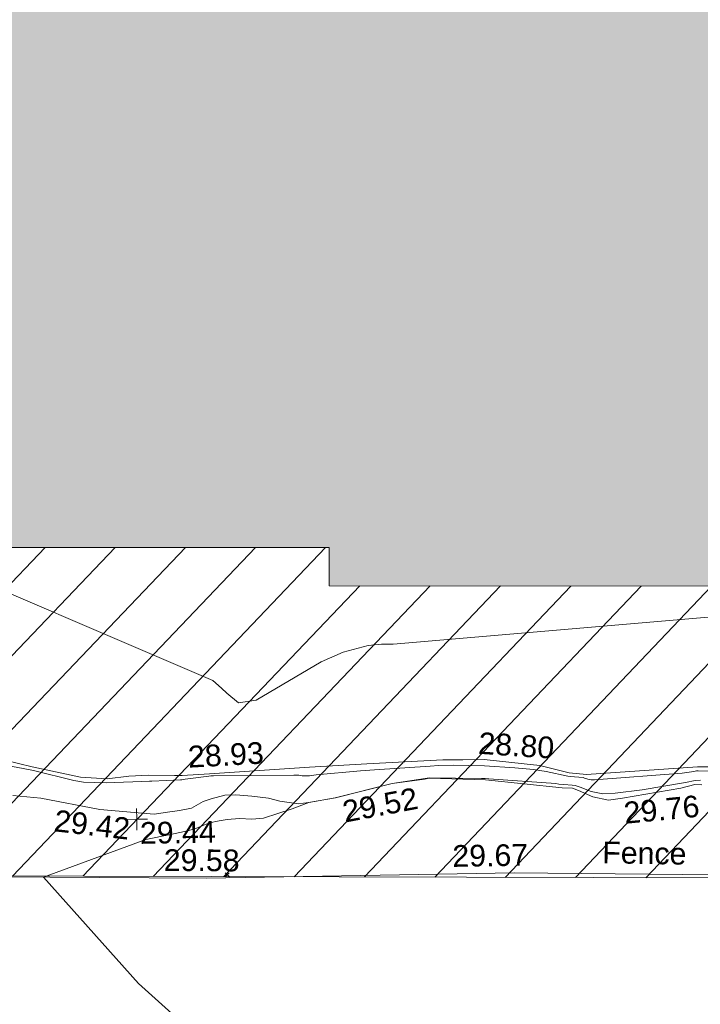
# Model space of a CAD drawing. Header units: millimetres. Extents: x -290717 to 520720, y -103372 to 287762.
# Tile 257 of 375: x 33836 to 45609, y 122024 to 139046. Entities that reach past the tile are written whole.
import ezdxf

# ---------------------------------------------------------------- set-up
doc = ezdxf.new("R2010")
doc.units = ezdxf.units.MM
doc.linetypes.add('IMPORT-HIDDEN2 _3_', pattern=[4762.5, 3175, -1587.5])
doc.linetypes.add('IMPORT-UG_ELEC_STREET LIGHTING_QLB2 _2_', pattern=[2700, 1500, -300.0000000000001, 0, -250, 150, -300.0000000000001, 0, -200])
for name, color, linetype, lineweight, true_color in [('00_UAV_FENCE', 7, 'Continuous', 9, 0x264c2f), ('00_UAV_LEVEL_SPOT', 7, 'Continuous', 9, 0x666666), ('00_UAV_SLOPE_BOTTOM', 30, 'Continuous', 9, 0xff7f00), ('00_UAV_SLOPE_TOP', 40, 'Continuous', 9, 0xffbf00), ('01_DTM_CONTOUR_MNR', 7, 'Continuous', 9, 0xa5a552), ('12333-PUM-2D-U-0001-C01 - Rev2_REVIT IMPORT_dwg', 7, 'Continuous', 9, 0x767676), ('A_RHA_Line', 7, 'Continuous', 9, 0x00a600), ('PUM-CHAMBER EXTENTS', 6, 'IMPORT-HIDDEN2 _3_', 9, 0xff00ff), ('PUM-UNABLE TO SURVEY', 190, 'Continuous', 9, 0x7f00ff)]:
    doc.layers.add(name, color=color, linetype=linetype, lineweight=lineweight, true_color=true_color)
doc.layers.add('A_RHA_Detail', color=7, linetype='Continuous', lineweight=9)
doc.layers.add('GEN-TEXT', color=7, linetype='Continuous', lineweight=9)
doc.styles.add('Swis721 Lt BT_2', font='swissl.ttf', dxfattribs={"height": 375})

# ---------------------------------------------------------------- blocks, each defined once
blk = doc.blocks.new('12333-PUM-2D-U-0001-C01 - Rev2_REVIT IMPORT_dwg_UAV-2077255-Site Location Plan Existing')
at = {"layer": '00_UAV_LEVEL_SPOT', "color": 254, "true_color": 0xcccccc, "flags": 128}
for points in [[(500.0000000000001, 0), (0, 0), (0, 500.0000000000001)], [(0, -500.0000000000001), (0, 0), (-500.0000000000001, 0)]]:
    blk.add_lwpolyline(points, dxfattribs=at)
blk = doc.blocks.new('12333-PUM-2D-U-0001-C01 - Rev2_REVIT IMPORT_dwg_MGS62954_T2_Galway_ITM_3d_Rev1-2077680-Site Location Plan Existing')
at = {"layer": '00_UAV_FENCE', "color": 254, "true_color": 0xcccccc, "flags": 128}
blk.add_lwpolyline([(533915226.1446231, 725679431.2554977), (533920221.9986087, 725679392.4953657), (533920892.0885, 725679387.2965002), (533924817.0885, 725679335.2965001), (533925217.0994391, 725679326.632963), (533930212.7308877, 725679218.4363209), (533932343.0885, 725679172.2965002), (533935206.6221311, 725679102.9128728), (533936759.0885, 725679065.2965001), (533940199.325044, 725678985.3090591), (533941189.0885001, 725678962.2965001), (533945197.682681, 725678961.5435711), (533946513.0885, 725678961.2965001), (533950007.0885, 725678867.2965002), (533950179.9217247, 725678796.7998312), (533952086.0885001, 725678019.2965002), (533955007.8099065, 725677707.5386722), (533955637.4254999, 725677640.3565), (533959398.4255, 725677518.3564999), (533960001.7125965, 725677502.8472565), (533964766.4255, 725677380.3565), (533964999.6327899, 725677378.2864738)], dxfattribs=at)
at = {"layer": '00_UAV_SLOPE_BOTTOM', "color": 254, "true_color": 0xcccccc, "flags": 128}
blk.add_lwpolyline([(533937734.8540001, 725681064.2585001), (533938205.8540002, 725680937.2585001), (533939041.8540002, 725680747.2585001), (533939498.8540002, 725680711.2585001), (533939876.8540001, 725680747.2585001), (533940217.8540002, 725680761.2584999), (533940668.305406, 725680746.5530418), (533940799.8540001, 725680742.2585001), (533941270.8540002, 725680765.2585), (533943006.854, 725680851.2585), (533943996.854, 725680891.2585), (533945312.854, 725680933.2585), (533945660.0211799, 725680931.310858), (533946025.8540002, 725680929.2585), (533946718.8540002, 725680840.2585002), (533946986.854, 725680810.2585), (533947495.8540002, 725680672.2585001), (533947789.8540001, 725680638.2585001), (533949711.8540001, 725680739.2585), (533950110.8540001, 725680731.2585)], dxfattribs=at)
at = {"layer": '00_UAV_SLOPE_TOP', "color": 254, "true_color": 0xcccccc, "flags": 128}
blk.add_lwpolyline([(533949784.8540002, 725680423.2585), (533949663.8540001, 725680433.2585), (533949417.8540002, 725680372.2585001), (533948405.854, 725680220.2585001), (533948162.8540002, 725680186.2585002), (533947893.8540001, 725680250.2585), (533947651.8540002, 725680365.2585001), (533947548.8540002, 725680407.2585001), (533947366.854, 725680418.2585001), (533946043.8540002, 725680574.2585001), (533945072.8540001, 725680620.2585), (533944989.7284939, 725680609.7707026), (533944430.854, 725680539.2585002), (533943441.8540002, 725680309.2585), (533942976.854, 725680237.2585), (533942804.8540002, 725680220.2585001), (533942478.8540002, 725680272.2585), (533942282.8540001, 725680326.2585), (533941996.854, 725680366.2585), (533941721.8540002, 725680390.2585), (533941531.8540001, 725680390.2585), (533941292.8540002, 725680334.2585001), (533941156.8540001, 725680285.2585001), (533940951.8540001, 725680178.2585), (533940742.8540001, 725680139.2585), (533940535.854, 725680113.2585001), (533940300.854, 725680084.2585), (533940095.3112471, 725680105.3173093), (533939363.8540002, 725680180.2585), (533938347.8540002, 725680395.2585), (533937866.854, 725680448.2585001)], dxfattribs=at)
at = {"layer": '01_DTM_CONTOUR_MNR', "color": 254, "true_color": 0xcccccc, "flags": 128}
for points in [[(533955928.2178058, 725683749.236967), (533953072.8775793, 725682526.7446767), (533953000.0246473, 725682510.4997101), (533951907.7985194, 725682719.8161122), (533951819.9725847, 725682729.253167), (533951686.06034, 725682733.1077293), (533951320.8421141, 725682909.096933), (533950868.3342286, 725683260.6052773), (533950783.9438123, 725683317.6114272), (533950721.3472973, 725683331.055059), (533950414.6354167, 725683323.3333334), (533950263.6668929, 725683333.9721847), (533950217.232935, 725683338.0235249), (533944486.2819303, 725682952.6128732), (533944285.0799745, 725682953.5764557), (533944054.6860553, 725682934.558917), (533943623.7758124, 725682827.5545667), (533943236.2453067, 725682665.7636149), (533942101.9763803, 725682023.8235593), (533941795.0342467, 725681979.9657534), (533941594.2890519, 725682151.5757068), (533941504.4341809, 725682240.6029558), (533941356.0116561, 725682376.5397571), (533936014.8730016, 725684772.2997078)], [(533937749.4431514, 725680975.2834123), (533938172.1843766, 725680885.5010134), (533938227.0503161, 725680874.2344954), (533938924.9296668, 725680691.6309905), (533939091.0881017, 725680658.9993191), (533939481.9676551, 725680641.7346941), (533939783.9354865, 725680644.698514), (533939942.1592112, 725680650.8412588), (533940232.2964076, 725680655.4805354), (533940271.492855, 725680655.4051384), (533940769.8800001, 725680667.0169234), (533940792.6244898, 725680666.2448982), (533940816.9838709, 725680676.5935484), (533940848.1000003, 725680679.8750001), (533941259.7045869, 725680725.0745605), (533941296.9495168, 725680730.612245), (533941316.6433943, 725680730.612245), (533941343.1486631, 725680729.9185411), (533942731.6951035, 725680717.7362869), (533942815.6648926, 725680711.5695126), (533942872.9427837, 725680700.012858), (533942959.1538461, 725680697.4615386), (533943002.6384709, 725680700.3155731), (533943118.9796193, 725680713.1418737), (533943884.9734458, 725680770.8653545), (533944127.6888638, 725680786.0672039), (533945089.2783865, 725680832.180194), (533945237.5488195, 725680836.4172254), (533945488.9751695, 725680841.7382727), (533946033.0474302, 725680820.2925119), (533946552.1089361, 725680773.3373716), (533946875.6619611, 725680739.4184254), (533947094.5230357, 725680702.7263584), (533947471.3423647, 725680614.8891628), (533947511.8282076, 725680608.4933212), (533947732.9238395, 725680585.3020128), (533947757.620321, 725680577.553476), (533947811.3893434, 725680556.5815612), (533947869.0454546, 725680543.8636365), (533947930.2903823, 725680544.9645798), (533949446.6782007, 725680634.6712804), (533949647.3437501, 725680660.0592674), (533949698.5641719, 725680669.0978652), (533949725.2335696, 725680670.3608248), (533950034.6258688, 725680659.193998)], [(533941280.0000001, 725675950.0000002), (533939980.6395455, 725677164.0997251), (533938370, 725679030.0000001), (533940154.4973245, 725679650.3351172), (533940579.029528, 725679728.8617177), (533940738.9973264, 725679757.9278076), (533940874.4058553, 725679787.5579795), (533941019.7003707, 725679825.6897831), (533941169.1418605, 725679884.7108526), (533941259.8224513, 725679916.5675831), (533941425.716418, 725679951.3955224), (533941563.6199353, 725679968.0688818), (533941777.0394078, 725679981.8834134), (533941989.6897787, 725679965.1146759), (533942193.1333026, 725679978.6857569), (533942690.2006676, 725680134.0700879), (533942980, 725680240.0000001), (533943440.0000002, 725680310.0000002), (533944430.0000002, 725680540.0000001), (533945074.9315068, 725680626.369863), (533945974.3436685, 725680602.378465), (533946039.2028422, 725680598.6976836), (533946101.6958302, 725680594.4968739), (533947258.1223677, 725680492.2901624), (533947310.2926211, 725680481.2786261), (533947395.9717699, 725680469.9457114), (533947541.0021884, 725680456.7886206), (533947593.8543673, 725680452.0271021), (533947676.4920949, 725680421.0918972), (533947865.4110252, 725680345.897002), (533948068.352602, 725680301.4630517), (533948283.9834516, 725680305.3660489), (533948753.3089501, 725680357.32358), (533949500.6883593, 725680472.9472172), (533949671.8539281, 725680503.4943544), (533949761.2741649, 725680505.6038177)]]:
    blk.add_lwpolyline(points, dxfattribs=at)
at = {"xscale": 0.375, "yscale": 0.375, "zscale": 0.375}
blk.add_blockref('12333-PUM-2D-U-0001-C01 - Rev2_REVIT IMPORT_dwg_UAV-2077255-Site Location Plan Existing', (533940000.0000001, 725680000), dxfattribs=at)
at = {"layer": '00_UAV_FENCE', "color": 251, "true_color": 0x666666, "char_height": 375, "attachment_point": 1, "line_spacing_factor": 1.005061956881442, "style": 'Swis721 Lt BT_2'}
for s, insert, width, rotation in [('29.58', (533940460.6693701, 725679474.6468849), 1495.902363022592, 358.67971819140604), ('29.67', (533945447.7756949, 725679456.7262131), 1495.902363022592, 359.9892382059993), ('Fence', (533948049.1861722, 725679476.1588756), 1681.10932225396, 357.95596352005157)]:
    blk.add_mtext(s, dxfattribs=dict(at, insert=insert, width=width, rotation=rotation))
at = {"layer": '00_UAV_LEVEL_SPOT', "insert": (533940051.8765643, 725679949.1441548), "char_height": 375, "width": 1495.902363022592, "attachment_point": 1, "line_spacing_factor": 1.005061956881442, "style": 'Swis721 Lt BT_2'}
blk.add_mtext('29.44', dxfattribs=at)
at = {"layer": '00_UAV_SLOPE_BOTTOM', "color": 251, "true_color": 0x666666, "char_height": 375, "width": 1495.902363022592, "attachment_point": 1, "line_spacing_factor": 1.005061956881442, "style": 'Swis721 Lt BT_2'}
for s, insert, rotation in [('28.93', (533940899.1325384, 725681251.0044264), 2.1974804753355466), ('28.80', (533945950.251202, 725681404.0887116), 355.2403573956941)]:
    blk.add_mtext(s, dxfattribs=dict(at, insert=insert, rotation=rotation))
at = {"layer": '00_UAV_SLOPE_TOP', "color": 251, "true_color": 0x666666, "char_height": 375, "width": 1495.902363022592, "attachment_point": 1, "line_spacing_factor": 1.005061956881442, "style": 'Swis721 Lt BT_2'}
for s, insert, rotation in [('29.52', (533943536.4631663, 725680249.1264073), 9.766527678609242), ('29.42', (533938600.4326966, 725680191.2390118), 352.5398847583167), ('29.76', (533948411.7101128, 725680148.0397627), 4.475717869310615)]:
    blk.add_mtext(s, dxfattribs=dict(at, insert=insert, rotation=rotation))
blk = doc.blocks.new('12333-PUM-2D-U-0001-C01 - Rev2_REVIT IMPORT_dwg-1620468-Site Location Plan Existing')
at = {"layer": 'PUM-CHAMBER EXTENTS', "true_color": 0xfff4d4}
h = blk.add_hatch(dxfattribs=at)
h.set_pattern_fill('FP_14', style=0, pattern_type=2)
h.set_pattern_definition([(45, (-533641079.65, -725615854.3560001), (-618.7184335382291, 618.7184335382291), [])])
h.paths.add_polyline_path([(351699.72233876, 60394.56140982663), (351708.9931528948, 60906.25732133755), (352393.2163071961, 60898.13015711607), (353041.6677554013, 66223.39089320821), (353206.9931529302, 73966.25732144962), (353982.8594361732, 73952.7145251), (354317.3501528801, 76699.64382133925), (358888.3501528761, 76111.64382135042), (361222.350152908, 86809.64382132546), (361563.3501529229, 88895.64382133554), (363078.350152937, 90435.64382137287), (363904.3501529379, 101867.6438212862), (365385.1266995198, 110525.3932341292), (365230.9820148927, 110551.7047199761), (365498.4008083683, 111226.8875165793), (365470.0968050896, 111952.5482150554), (365624.7061381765, 111926.1574136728), (366051.350152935, 114420.6438213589), (364898.3501528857, 114331.6438213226), (360524.3501529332, 111561.643821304), (356416.7002318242, 111258.678218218), (357929.2858412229, 111182.0907012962), (360544.5530249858, 111349.5624075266), (360546.5568067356, 111049.5690885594), (355314.0187962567, 111014.6190039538), (355309.6134037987, 111177.0234435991), (355277.3501528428, 111174.643821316), (352644.3501529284, 114141.6438213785), (338239.8330883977, 112460.2766464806), (329804.3501528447, 111555.6438213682), (319532.3501528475, 110592.6438213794), (310517.3501528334, 109863.6438213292), (302620.3501528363, 109581.6438213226), (295825.3501529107, 109566.6438213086), (279813.3501529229, 106549.643821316), (276140.8366145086, 103581.1872824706), (276061.814112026, 103425.8629484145), (271406.8224872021, 105468.1551963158), (271509.3894614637, 105701.9358727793), (267649.350152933, 107463.6438213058), (260223.350152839, 100640.6438213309), (259796.3501529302, 72682.64382134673), (269496.3501528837, 64316.64382130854), (273776.3501529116, 63665.64382135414), (309011.3501528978, 62955.64382139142), (311037.3501528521, 62074.64382133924), (337339.3501528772, 60871.64382135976), (351699.5658924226, 60394.56660731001)])
h.paths.add_polyline_path([(268358.9909750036, 65556.86419186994), (264596.4920611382, 69167.41490751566), (264804.2082447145, 69383.8727354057), (266581.5988270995, 67470.36930634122), (268566.7072650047, 65773.32227584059), (268393.5501527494, 65592.87780157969)])
h.paths.add_polyline_path([(332379.887152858, 67575.85382149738), (302320.8871528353, 68122.8538214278), (302332.4158496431, 68783.33241919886), (280169.8095181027, 69186.63780598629), (280330.3604934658, 78384.59702432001), (275960.0958838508, 78464.13017966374), (276108.0612945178, 86595.19465455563), (280450.151176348, 86519.4031937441), (280756.2778082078, 103341.6855813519), (302910.5740271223, 102938.5317815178), (302921.4142533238, 103534.2289657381), (310787.9439886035, 103391.0774384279), (310815.0515438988, 104880.7045066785), (318228.828162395, 104745.7919744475), (318301.0448391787, 108714.2766025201), (322633.8020448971, 108635.4310593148), (322539.6341878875, 103240.5581443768), (349750.1643799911, 102745.3933022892), (349310.9351529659, 74176.42282136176), (332506.0083566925, 74506.52523825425), (332420.225768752, 69792.56032023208)])
h.paths.add_polyline_path([(262373.7501529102, 72788.24382131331), (262335.6501528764, 75226.64382130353), (265345.5501529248, 75226.64382130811), (265383.6501528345, 72864.44382133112), (265304.2827260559, 72862.43451938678)])
h.paths.add_polyline_path([(261383.1501528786, 75912.44382136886), (261459.3501528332, 80789.24382133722), (267517.2501529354, 80713.04382135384), (267441.050152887, 75836.24382130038), (261504.3495088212, 75910.91930116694)])
h.paths.add_polyline_path([(302573.8228673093, 78329.52926304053), (302592.4407276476, 78963.90062831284), (306343.567266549, 78898.43991812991), (306598.9518629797, 91613.85658206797), (302817.4785721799, 91689.80612071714), (302824.7187942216, 92271.10215000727), (296640.3411529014, 92395.32482125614), (296360.3411528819, 78454.32482147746), (302538.3452618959, 78330.24181806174)])
h.paths.add_polyline_path([(261840.3501529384, 80865.44382136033), (261687.9501528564, 92981.24382131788), (264050.1501528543, 92981.2438213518), (264202.5501529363, 80865.44382139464), (263838.6680771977, 80865.44382138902)])
h.paths.add_polyline_path([(274664.4282881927, 104261.9875886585), (272430.0401462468, 105281.7542374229), (273799.1437452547, 104582.3695657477), (274486.1144024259, 104328.01044291)])
h.paths.add_polyline_path([(315481.3501528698, 115683.6438212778), (326437.165211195, 116343.5766866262), (364189.350152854, 120948.6438212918), (366744.3501529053, 124721.6438213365), (363517.3501528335, 126053.6438213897), (359872.3501529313, 126432.6438213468), (352849.3501528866, 126181.6438212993), (339104.3501528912, 124625.643821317), (335451.3501528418, 124514.6438212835), (325145.3501528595, 123235.643821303), (319635.3501528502, 122976.6438213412), (314446.3501528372, 122493.6438213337), (313566.3501528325, 118980.6438212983)])
h.paths.add_polyline_path([(322305.050152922, 119194.0438212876), (322152.6501528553, 121403.8438213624), (326724.6501528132, 121784.8438213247), (326877.0501529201, 119498.8438214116), (323355.1979919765, 119264.0536772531)])
h.paths.add_polyline_path([(328629.650152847, 120870.443821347), (328477.2501528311, 122089.6438212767), (329810.7501529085, 122242.0438213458), (329963.1501528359, 121022.8438213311), (328841.3815410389, 120894.6416942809)])
h.paths.add_polyline_path([(317352.0501528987, 121480.0438213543), (317352.0501528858, 121861.0438214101), (317618.7501528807, 121856.3885555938), (317618.7501528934, 121480.043821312), (317362.3608135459, 121480.0438213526)])
h.paths.add_polyline_path([(331601.4501528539, 122089.6438213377), (331144.2501528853, 122242.0438213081), (331258.5501528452, 122623.0438213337), (331715.7501528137, 122470.6438213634), (331644.5503212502, 122233.3110493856)])
at = {"layer": 'GEN-TEXT', "color": 253, "true_color": 0xaaaaaa}
for p, q in [((300434.9948138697, 63122.28848226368), (300505.7054919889, 63192.9991603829)), ((300505.7054919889, 63122.28848226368), (300434.9948138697, 63192.9991603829))]:
    blk.add_line(p, q, dxfattribs=at)
at = {"layer": 'PUM-UNABLE TO SURVEY', "color": 7, "true_color": 0xfff4d4, "flags": 128}
blk.add_lwpolyline([(351699.72233876, 60394.56140982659), (337339.3501528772, 60871.64382135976), (311037.3501528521, 62074.64382133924), (309011.3501528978, 62955.64382139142), (273776.3501529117, 63665.64382135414), (269496.3501528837, 64316.64382130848), (259796.3501529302, 72682.64382134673), (260223.350152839, 100640.6438213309), (267649.350152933, 107463.6438213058), (271509.3894614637, 105701.9358727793)], dxfattribs=at)
blk.add_blockref('12333-PUM-2D-U-0001-C01 - Rev2_REVIT IMPORT_dwg_MGS62954_T2_Galway_ITM_3d_Rev1-2077680-Site Location Plan Existing', (-533641079.6498471, -725615854.3561786))

msp = doc.modelspace()

# ---------------------------------------------------------------- hatches: boundary and pattern name
at = {"layer": 'A_RHA_Detail', "true_color": 0xc0c0c0}
h = msp.add_hatch(color=9, dxfattribs=at)
h.paths.add_polyline_path([(-80880.60083898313, -68502.79057078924), (-80400.86592458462, -68483.4150911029), (-80400.86592458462, -62984.64684182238), (-24474.85765180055, -63009.32043784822), (-24456.14471274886, -50840.30023854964), (-36622.55041054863, -50831.65104346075), (-36622.5504104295, -44228.57792609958), (-50959.05265825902, -44213.68205212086), (-50959.05265825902, -42573.78171509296), (-54563.93258049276, -42571.21897729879), (-54565.69773355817, -45054.17447471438), (-92408.82109324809, -45027.27149617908), (-92411.78875845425, -49201.74309219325), (-100061.9988811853, -49201.74309219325), (-100052.221444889, -64852.82557835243), (-86120.90825231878, -64852.82557835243), (-86092.16626519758, -62957.90041523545), (-84861.10047611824, -62957.90041520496), (-84854.79054275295, -68240.10973718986), (-80870.60226895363, -68240.10973718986)])
h.paths.add_polyline_path([(-137238.9269955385, -68461.93840922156), (-132719.7426408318, -68433.06336920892), (-132847.0731201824, -62850.0428228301), (-130454.6837966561, -62916.63108081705), (-130498.2830220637, -61355.8539363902), (-117581.136331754, -61423.42893434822), (-117492.3908565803, -49183.91309186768), (-125136.5200282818, -49178.47881939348), (-125133.5727033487, -45032.61887132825), (-163007.1824077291, -45005.69421944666), (-163007.1824077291, -44090.29634113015), (-163123.8521375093, -44090.21339942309), (-163122.6389897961, -42383.751842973), (-166563.8543420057, -42383.75184295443), (-166565.0349082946, -44044.3982420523), (-193158.4656786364, -44025.49275802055), (-193195.152889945, -62863.6565097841), (-137269.7106414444, -62916.63108078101), (-137254.3708868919, -65679.90523788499)])
h.paths.add_polyline_path([(120310.9497607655, -32334.2823016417), (120312.4652266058, -31610.73011961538), (133451.2244789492, -31638.24899384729), (133469.2230092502, -19717.98315777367), (121295.7536929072, -19692.48606427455), (121319.8434528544, -8190.941560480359), (112277.0825929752, -8172.001674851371), (112263.1769726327, -14811.12345451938), (78285.85310969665, -14739.95861435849), (78292.82277619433, -8167.077575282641), (76545.55099677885, -8163.40371230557), (69355.76844230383, -8152.931592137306), (69353.66597202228, -9156.746357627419), (68372.60878942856, -9154.691552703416), (68372.60878942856, -13705.52853212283), (69333.72334743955, -13707.54156767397), (69325.07112544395, -16249.53369225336), (66623.4489111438, -16249.53369225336), (66619.79243932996, -17995.29925522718), (65989.07757491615, -17995.29925522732), (65985.44262769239, -19730.78799479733), (57152.23993372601, -19712.28702423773), (57127.42535098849, -31559.89461998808), (70277.87165423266, -31587.43801817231), (70277.87165428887, -32271.74147154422), (78263.96947906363, -32285.12944888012), (78266.62669288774, -31019.79372153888), (112335.8856506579, -31091.15111856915), (112335.8856506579, -32317.57330550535), (119781.4233959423, -32333.17321910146)])
h.paths.add_polyline_path([(7503.71740934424, -1791.43926322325), (15482.43097389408, -674.0213230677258), (15484.0826184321, 148.1327206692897), (56188.28042539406, 205.5276654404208), (56155.8432600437, 14338.31663138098), (18016.62665932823, 14236.4814953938), (17967.9025208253, 34313.18372075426), (21727.10644861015, 34324.06926249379), (21708.9097307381, 40608.10218319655), (18009.66447156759, 40608.10218325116), (17995.54603703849, 45483.75063445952), (9770.084212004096, 45420.63294734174), (3966.216019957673, 45443.14492469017), (3984.771235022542, 14176.56786831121), (1023.062455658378, 14176.56786840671), (-276.5134647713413, 14190.52623465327), (-231.6790044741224, 5976.811441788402), (-226.4491536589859, 193.7444677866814), (1220.250839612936, 179.5999159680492), (7477.609307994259, 143.2867556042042), (7488.638446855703, -674.0213230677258)])
h.paths.add_polyline_path([(77755.59663317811, 53.47451145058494), (77729.51881611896, 1699.844979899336), (94464.47132486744, 1659.976083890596), (94606.37913471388, 17991.39023626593), (88810.41901146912, 18015.03260816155), (88799.89418497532, 14436.74271609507), (69413.88950349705, 14457.87738898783), (69377.35724448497, 99.62816357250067), (70760.85642036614, 92.0068082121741)])
h.paths.add_polyline_path([(61252.12079698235, 46453.95617369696), (105774.7348988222, 46472.68783510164), (105768.2642197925, 61852.61234310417), (92285.13876306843, 61852.61234310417), (92308.59670397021, 65784.30757142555), (96107.46680002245, 65767.6044524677), (96059.6808111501, 75209.20847378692), (101084.8427276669, 75071.88872768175), (104988.0046543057, 74765.36560410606), (108403.6894220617, 74363.84089439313), (112009.2703903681, 73787.25420864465), (115645.3524814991, 73049.69667210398), (116890.8108050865, 72761.69136255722), (120208.9929832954, 71893.18353872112), (120865.241739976, 71703.68487155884), (124135.6329505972, 70669.67317909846), (127435.6253142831, 69480.50055823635), (127820.4368655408, 69394.93141813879), (128274.3081769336, 69331.69585757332), (128731.879114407, 69306.66104520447), (129189.9401456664, 69320.00258265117), (129645.2782985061, 69371.62688830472), (130094.6997111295, 69461.17185607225), (130535.0520071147, 69588.00939078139), (130963.2464342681, 69751.2498188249), (131376.279516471, 69949.74812593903), (131771.254123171, 70182.11198906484), (132162.5575600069, 70460.54046602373), (132496.0921582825, 70741.69081117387), (132820.8713676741, 71064.98072578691), (133117.4593294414, 71414.31364276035), (133383.77568926, 71787.23923958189), (133616.5473239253, 72178.53728446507), (133817.1647262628, 72590.54524901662), (133982.6025969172, 73017.89547517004), (134111.7005086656, 73457.59040804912), (134203.5529320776, 73906.545904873), (134257.5155882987, 74361.61286220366), (134272.5462649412, 74819.59931534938), (134250.5259874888, 75277.29281749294), (134189.6227572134, 75731.48297750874), (134090.9274700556, 76178.98397761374), (133955.1324028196, 76616.65691996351), (133783.1900598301, 77041.4318434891), (133576.3064937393, 77450.3292564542), (133335.9328436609, 77840.48103831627), (133063.7551572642, 78209.15055536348), (132761.6825665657, 78553.75185442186), (132431.8338935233, 78871.86780505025), (132076.5227904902, 79161.26705200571), (131698.2415079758, 79419.91966864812), (131299.6434187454, 79646.01139199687), (131093.5942456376, 79746.34209763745), (132146.0467355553, 83110.22226149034), (122787.763295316, 86282.54285521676), (121604.3555410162, 82800.35918872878), (117095.9864226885, 83870.84033788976), (116841.9598400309, 83526.35449576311), (116120.5435466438, 91221.9361197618), (110237.7341284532, 91274.27491024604), (110194.3680786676, 90435.39030217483), (104988.0046543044, 90486.49901569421), (104973.2761846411, 94309.82427956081), (103746.1314668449, 94309.82427962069), (103839.9937121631, 122852.1474272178), (96365.09202303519, 122931.9599471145), (96350.3400238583, 123952.416858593), (104555.5505249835, 123902.1925258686), (104607.3234457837, 120248.5396157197), (125502.5015002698, 120134.193340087), (125662.0200253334, 137657.3796883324), (114479.5865733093, 137699.2256881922), (114382.3062641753, 129149.9458158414), (104644.1590035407, 129187.997507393), (104577.9931702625, 126217.3903165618), (101184.4926405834, 126159.1566967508), (101264.6166812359, 135959.2655565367), (89967.23177303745, 135988.8856164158), (89927.63362986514, 125823.6463181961), (93630.53562299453, 125840.7948842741), (93580.6568888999, 122931.9599471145), (88697.38835373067, 122904.7310127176), (88679.38989541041, 95739.0914377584), (86378.25848993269, 95739.0914377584), (86378.18187189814, 96178.10083375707), (83279.5074328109, 96200.92083330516), (83273.62493422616, 95735.74732136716), (70169.67509616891, 95733.22421950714), (70166.2684274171, 96272.07409350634), (66674.99731291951, 96257.14073659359), (66654.74538556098, 95755.71092140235), (65784.77231076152, 95755.71092140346), (65887.65094981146, 117470.6305650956), (53473.34271625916, 117487.9046429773), (53434.44066306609, 98570.4634906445), (40649.41626913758, 98570.46349066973), (40610.16711556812, 94406.01479082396), (38853.82372865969, 94410.36303444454), (38848.65589191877, 89463.65332732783), (40612.46601909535, 89518.45976927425), (40665.38257359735, 86257.73741131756), (38372.19584673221, 86305.7230928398), (38369.79373532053, 76901.0507917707), (50937.95125076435, 76944.40198877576), (50922.88567283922, 74598.78180893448), (56484.90611318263, 74588.85093774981), (56484.9061131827, 75194.85181998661), (92465.40372273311, 75233.02581663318), (92645.92783659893, 71766.64845097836), (89810.5550181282, 69362.83965827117), (85313.16173971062, 69360.94750424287), (85313.16173971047, 66907.40508090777), (75210.14498260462, 66903.15451592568), (75210.14498260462, 63815.70944554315), (70819.40014306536, 63815.70999204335), (70819.21601502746, 64253.35708063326), (69456.8341568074, 64253.35708063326), (69455.71957374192, 66901.99623168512), (61303.3285675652, 66898.56680686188), (61304.56054652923, 63970.32021231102), (70500.41048205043, 63970.32021223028), (70500.40885431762, 61852.59006210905), (61245.64388480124, 61848.69637492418), (61252.12079698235, 46455.07044720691)])
h.paths.add_polyline_path([(-17153.16561239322, 48569.32684293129), (-17153.16561227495, 60770.38083690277), (-29362.88357762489, 60774.7042869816), (-29362.88357762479, 67399.20394583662), (-43507.25361058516, 67405.01911302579), (-43488.53133082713, 69093.07334179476), (-45766.41866234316, 69109.32868391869), (-45794.34620035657, 67405.01911302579), (-47272.11273197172, 67404.21245453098), (-47272.44887636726, 66454.91798912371), (-86004.56386335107, 66468.6329952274), (-86006.66970790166, 60521.58362724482), (-92662.8772251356, 60521.58362724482), (-92666.53762789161, 50184.35611936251), (-79752.016597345, 50179.78302554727), (-79752.016597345, 48591.49323813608), (-17157.71631240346, 48569.32845421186)])
h.paths.add_polyline_path([(-201056.4185879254, 48628.75479108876), (-138377.9751621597, 48634.64535782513), (-138377.9751621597, 50133.28202330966), (-125467.710581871, 50134.49533928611), (-125468.6909603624, 60566.19036866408), (-132186.8595615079, 60565.86652591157), (-132187.4203588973, 66533.01978768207), (-170643.3098734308, 66805.61809689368), (-170643.3098732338, 67738.78475851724), (-200340.0100486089, 67488.93693767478), (-200348.7175167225, 60827.7802510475), (-201057.5650552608, 60827.71357562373), (-201056.6510294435, 51102.0431337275)])
h.paths.add_polyline_path([(-240051.5126725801, 54769.1949116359), (-239444.4902595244, 54811.10754483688), (-239186.5396225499, 54841.92927608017), (-238764.8191578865, 54940.98166103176), (-238382.4735933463, 55122.46891391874), (-237990.3402229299, 55354.87497237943), (-237269.2031026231, 55936.21514997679), (-237030.2712443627, 56228.66101920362), (-236793.0039600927, 56569.31473977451), (-236554.5880579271, 57004.26389721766), (-236432.7219585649, 57267.46508911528), (-236300.0815274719, 57753.26239002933), (-236250.7285154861, 58017.17885687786), (-236235.6490610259, 58516.21786795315), (-236233.2538430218, 58987.85640057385), (-236213.702979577, 59823.48083772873), (-236363.8287856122, 59820.8603820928), (-236634.0279869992, 60698.06075831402), (-236391.9547756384, 61432.1972634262), (-236225.4740089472, 61435.10319604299), (-236201.6036570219, 62637.68779599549), (-232563.5271750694, 62639.28734435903), (-232563.5271750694, 63049.03842407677), (-232732.1945866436, 63049.15302221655), (-232860.1521278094, 63457.9589027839), (-232731.6068089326, 63914.24862701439), (-232560.8209657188, 63914.24862701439), (-232521.9864006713, 70597.99604498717), (-240628.6947850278, 70598.85496274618), (-240629.7923196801, 72350.98321581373), (-246412.6011213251, 72347.36085937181), (-246412.6011213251, 70616.45923939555), (-254449.5805725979, 70618.60952619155), (-254454.637144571, 70754.06491724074), (-254469.7140363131, 73191.6627625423), (-263883.2532625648, 73267.83063692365), (-263902.4181505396, 68260.74348557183), (-263714.8217520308, 68259.82096576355), (-263552.9672900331, 67819.6543439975), (-263719.0883117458, 67392.20684197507), (-263913.629869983, 67392.20684288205), (-263956.7001914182, 58633.76423459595), (-260181.1963171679, 58611.22607638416), (-260192.3146984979, 56354.25111578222), (-257184.684388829, 56339.46086010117), (-257213.4419958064, 57092.93866025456), (-257338.5163846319, 57093.27331227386), (-257471.0109295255, 57531.7457231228), (-257338.5163845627, 58062.22513700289), (-257203.4956297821, 58064.06881293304), (-257173.5751889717, 58598.54056827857), (-256478.2273617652, 58575.27357918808), (-256478.2273617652, 58788.51859477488), (-256013.0091299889, 58911.92701537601), (-255397.0786589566, 58780.99767608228), (-255397.0786664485, 58595.98242230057), (-243809.8853614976, 58585.92793205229), (-243805.3570672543, 58352.04527760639), (-243740.9394682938, 57884.52572396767), (-243619.083060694, 57421.84877501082), (-243424.3877541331, 56943.65915328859), (-243247.1437899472, 56608.24157716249), (-243003.0710577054, 56249.99021479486), (-242732.2093200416, 55932.75703086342), (-242371.7230179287, 55603.12658814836), (-242141.2551255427, 55424.88676771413), (-241804.9643038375, 55216.88439829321), (-241529.464082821, 55077.02869058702), (-241100.6275144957, 54917.18295005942), (-240836.2134980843, 54840.82833179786), (-240453.4486196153, 54788.6078413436), (-240203.3756532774, 54776.52967577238)])
h.paths.add_polyline_path([(40276.69022620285, 59895.3641775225), (40328.62676026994, 69196.9439153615), (36588.99968782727, 69217.82459101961), (36619.46637569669, 74674.25962431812), (32264.36460075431, 74687.02318924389), (32233.48293864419, 69156.26826309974), (11916.69390488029, 69269.70959690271), (11966.66200108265, 78218.75165977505), (29087.50901742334, 78123.15526811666), (29143.44567202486, 88141.13700481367), (15719.34879623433, 88216.09212957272), (15732.60379610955, 90589.99788900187), (4594.294101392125, 90652.19003492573), (4525.129359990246, 78265.12250452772), (10096.76365550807, 78234.01258734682), (10077.43887221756, 74773.03821913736), (4547.641142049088, 74803.91453678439), (4465.579974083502, 60107.16002351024), (19125.89094757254, 60025.30234268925), (19139.86249371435, 62527.53804648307), (31738.59196305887, 62457.19146407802), (31724.55430855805, 59943.11609818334), (38369.79364222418, 59906.01157297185)])
h.paths.add_polyline_path([(-246083.0241259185, 72334.29150213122), (-246083.0594797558, 72334.30275087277), (-246208.2905500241, 72334.29150213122)])
h.paths.add_polyline_path([(-114575.3004830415, 112178.0758696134), (-114575.3246436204, 112178.0758696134), (-114707.2752166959, 115801.5811617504)])
h.paths.add_polyline_path([(-154699.9178766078, 101760.4080976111), (-114382.0503338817, 101776.0542915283), (-114382.0503338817, 106926.936016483), (-113755.641395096, 106927.1791078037), (-113757.5507412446, 111847.2721532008), (-114431.6837526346, 111847.2721532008), (-114431.8098651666, 112178.075869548), (-114575.3004830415, 112178.0758696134), (-114578.9984943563, 121707.2390834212), (-123056.9849702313, 121707.2390834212), (-123068.8201032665, 156452.7036899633), (-119381.2340625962, 156454.1347343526), (-119381.2340625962, 160165.8603541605), (-115501.031452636, 160167.3661472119), (-115503.3750945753, 166206.5793118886), (-132411.7987151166, 166599.6604729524), (-132411.8243306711, 166665.6603411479), (-135275.0124468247, 166664.5489553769), (-135275.0124468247, 166628.1883102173), (-135911.3205077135, 166628.1944503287), (-135911.3479256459, 166352.1604668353), (-152521.1633846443, 166345.7145607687), (-152518.3680955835, 159142.6836790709), (-150699.3133726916, 159117.9265656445), (-150755.6690356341, 122560.6912032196), (-151059.2005266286, 122560.6912032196), (-151061.0981347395, 121302.4374931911), (-154138.3148337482, 121372.6012653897), (-154138.3148337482, 121865.183451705), (-154704.3888425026, 121867.2611370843), (-154688.5451973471, 119352.3937021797), (-154745.5933227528, 119352.3715636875), (-154745.5763474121, 118722.1532660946), (-160794.1544526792, 118748.744283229), (-160794.1544527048, 119410.5425977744), (-163852.1622693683, 119422.408321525), (-163855.0715294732, 118762.2003111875), (-167568.6765459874, 118778.5256058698), (-166634.6619849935, 124395.1277019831), (-166843.6206842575, 124471.2090400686), (-167568.6765459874, 124707.6250904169), (-168028.2173235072, 124841.3808643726), (-168630.5006276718, 124991.3056740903), (-169238.2056070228, 125117.4693074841), (-169850.3952285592, 125219.6772877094), (-170466.1255403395, 125297.7720169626), (-171089.1102599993, 125351.8553033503), (-171704.4065937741, 125381.1774254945), (-172325.0479971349, 125386.3595015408), (-172782.2248668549, 125374.5832363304), (-173401.7764236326, 125337.4554476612), (-174019.3926983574, 125276.0328036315), (-174634.1213722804, 125190.4100127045), (-175245.0145766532, 125080.7190996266), (-176047.1958093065, 124895.7675261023), (-176665.4852587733, 124724.7228134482), (-177045.3001228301, 124609.1129151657), (-177631.5127793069, 124405.2077276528), (-176665.4852586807, 118818.5158793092), (-177558.9402083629, 118822.4435769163), (-177662.2853368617, 125263.4341236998), (-176365.3912352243, 126542.9270807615), (-159462.2970490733, 126319.9103917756), (-157057.7396790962, 128609.0850976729), (-157060.6673204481, 136153.1661957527), (-158638.8016610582, 137740.2441626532), (-159352.3735831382, 137740.2441626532), (-161634.4140635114, 140201.1078539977), (-168727.9404946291, 140256.8191147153), (-171035.0401162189, 137942.884730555), (-174184.1459014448, 137942.884730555), (-176460.1168228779, 140292.2858551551), (-177341.68569345, 140292.285855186), (-177341.7114445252, 140358.4281613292), (-183428.5803825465, 140356.0660244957), (-185921.6385984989, 137917.4639097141), (-185921.6385985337, 131757.309115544), (-186906.8767412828, 131756.9267734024), (-187725.3914540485, 130809.9989183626), (-187724.0588902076, 127376.1828149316), (-186481.0281350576, 126304.557648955), (-186479.4846755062, 122327.2959175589), (-185176.2828158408, 121059.4673825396), (-180304.1129154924, 121059.4673825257), (-180304.1136492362, 118802.0484409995), (-193555.3706955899, 118802.0484409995), (-193555.3686998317, 133117.8341649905), (-192593.6442938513, 133118.2073819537), (-192593.6442938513, 134200.8158367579), (-192224.6284783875, 134200.9592041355), (-192225.5653014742, 136615.0101267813), (-192595.0012461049, 136615.0101267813), (-192595.4357332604, 137734.4745166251), (-193589.2709668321, 137734.4746851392), (-193589.2685988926, 147474.5705834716), (-193163.2062206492, 147492.8644728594), (-192606.8095195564, 147551.4951472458), (-192359.9383250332, 147589.5931622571), (-192199.8207947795, 147616.5827293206), (-191882.7548926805, 147682.9245600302), (-191568.5380071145, 147761.6632019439), (-191020.2573150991, 147932.4221712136), (-190950.5841382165, 147955.8263236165), (-190647.7999969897, 148070.951423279), (-190349.769078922, 148197.8750093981), (-190056.9509284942, 148336.4013817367), (-189769.7970512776, 148486.316942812), (-189375.4954991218, 148717.2624196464), (-189132.9060261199, 148873.2749095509), (-188867.5421091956, 149059.0543930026), (-188609.6764469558, 149255.1087866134), (-188354.9814056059, 149465.3525772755), (-188079.6339208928, 149713.8792482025), (-187884.9836199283, 149901.8220103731), (-187538.2510284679, 150274.4802367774), (-187446.2998447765, 150378.396083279), (-187241.3270201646, 150629.2310214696), (-187046.3599558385, 150887.9197697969), (-186861.699277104, 151154.0634500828), (-186546.1373636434, 151669.8298752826), (-186524.4196769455, 151707.063245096), (-163675.289831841, 151669.8298752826), (-163687.5843044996, 148134.0767945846), (-157303.6541541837, 148136.4921063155), (-157303.6541541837, 155759.9150161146), (-157557.4317586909, 155765.0384228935), (-157555.9168973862, 166678.0466575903), (-187009.2021991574, 166699.7464767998), (-187013.0952111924, 162054.4009359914), (-188707.1775469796, 162044.5925187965), (-188705.9961893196, 155021.5333641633), (-188737.9999316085, 154650.5326603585), (-188799.0133970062, 154283.1866125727), (-188857.2045401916, 154035.4341107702), (-188966.1106131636, 153679.3368924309), (-189102.6200311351, 153332.8820747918), (-189265.8911677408, 152998.2056672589), (-189454.9174010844, 152677.3710606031), (-189645.2484685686, 152421.322012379), (-189916.9563410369, 152104.2450531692), (-190212.7041973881, 151809.4634871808), (-190530.6686598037, 151538.7947475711), (-190868.889367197, 151293.9075915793), (-191225.2810786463, 151076.3118324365), (-191597.6465194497, 150887.3490190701), (-192092.8415776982, 150682.5621956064), (-192485.2937347, 150569.6612301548), (-192903.8930807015, 150482.2408890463), (-193187.215491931, 150440.8868273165), (-193594.1866364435, 150407.1257787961), (-193594.5953882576, 151459.989522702), (-205369.2399268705, 151455.4201248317), (-205354.452352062, 113350.0822379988), (-207187.1580384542, 113349.3709450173), (-207184.3024929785, 105991.0636522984), (-205312.8709512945, 105991.0636522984), (-205311.2365670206, 101769.6553082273), (-175488.645120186, 101781.2285901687), (-175488.645120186, 110889.6985621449), (-154703.462766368, 110897.5679794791), (-154700.5193329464, 103310.2697088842)])
h.paths.add_polyline_path([(193735.9435692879, 113047.8274775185), (208865.0938716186, 114991.026643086), (208976.1154122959, 114126.6471161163), (216447.8967330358, 115086.3281915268), (216038.7305308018, 118271.970241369), (232648.5073383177, 120405.3421627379), (233425.9936153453, 114352.0734369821), (240632.2017567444, 115277.6440986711), (239854.8412683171, 121329.9334728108), (256406.8682407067, 123455.8879629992), (257091.7572256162, 118089.1198988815), (264572.287122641, 119040.8180953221), (261877.8350554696, 138524.7609215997), (259178.7147038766, 138221.6086023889), (259197.3483654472, 137439.0084132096), (254686.1480587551, 136897.0007613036), (255412.6810205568, 131314.8303174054), (240852.7447965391, 129522.4514055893), (239771.0426540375, 137918.8519126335), (240649.582243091, 138010.1984551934), (240062.3063116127, 142776.6750342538), (239165.7694641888, 142685.0143484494), (237630.9646614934, 151018.3171733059), (266172.8791088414, 154560.7889781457), (271297.187694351, 142612.4006970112), (276531.7397502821, 144861.0987145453), (274941.5029779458, 148527.903728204), (302074.530765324, 160134.9084326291), (300215.9323773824, 164320.1841173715), (301528.161327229, 164907.0997990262), (300405.1237791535, 167477.8916353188), (299016.6944531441, 166945.7181825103), (295626.7488506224, 174518.7544287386), (294333.0289184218, 177537.1551681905), (287288.847594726, 174518.7544287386), (289427.6893504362, 169661.0163464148), (272956.7816584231, 162557.1203578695), (271943.2187786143, 164897.4305293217), (267016.3118217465, 162764.0369715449), (268502.3094164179, 159357.043014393), (265200.4029571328, 157946.4096681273), (226856.4166955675, 153146.7821791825), (227510.3041274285, 148852.0205335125), (228280.9873164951, 141179.0007484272), (227302.3544112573, 141050.2812999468), (227895.3788231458, 136433.1758633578), (228748.5501749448, 136523.8855003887), (229602.307730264, 128023.7667641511), (217691.2359889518, 126493.8999679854), (217642.3600127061, 126874.4332670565), (215138.5007311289, 126552.8357430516), (215194.9980427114, 126112.9650749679), (215015.6132225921, 126089.9247571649), (214840.967257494, 127449.6644606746), (192258.7012018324, 124549.1816390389), (193486.3576426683, 114991.026643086)])
h.paths.add_polyline_path([(-78076.24179098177, 117605.518872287), (-78076.23951907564, 117610.0871212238), (-78070.31812256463, 129485.733079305), (-74723.15926546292, 129478.3852560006), (-74723.15926546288, 125435.7860625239), (-48015.64546089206, 125380.0246061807), (-47996.55031653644, 135872.5822179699), (-61198.159180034, 135901.5630078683), (-74714.72264147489, 135923.5088764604), (-74723.62876031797, 131865.2975510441), (-78070.31812256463, 131872.6421692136), (-78062.97909490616, 149549.768943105), (-58292.26570494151, 149541.5607197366), (-58292.26570494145, 148946.2407608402), (-37707.70924049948, 148937.6946534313), (-37707.70924049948, 159740.0690313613), (-44148.26955758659, 159742.7429641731), (-44148.26955758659, 162961.3319175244), (-49829.95437586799, 162961.3319175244), (-49830.92144141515, 160632.0129326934), (-78494.0902662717, 160643.9130440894), (-78494.0902662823, 161615.1537737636), (-78739.22585210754, 161615.2555472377), (-78691.79195364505, 168187.9195488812), (-90844.5764503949, 168126.8149080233), (-90962.52567696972, 152686.7636278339), (-89064.97866810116, 152685.97582136), (-89079.54115383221, 117610.0871212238), (-78374.80210165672, 117605.6428258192)])
h.paths.add_polyline_path([(69254.82576126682, 129235.9722870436), (69259.97086178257, 136167.7892474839), (86068.0992678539, 136131.0235193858), (86008.66431381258, 164703.3084147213), (58789.63167882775, 164723.5115811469), (58789.63167882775, 170119.2062865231), (54460.16324890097, 170122.4198087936), (54457.21717773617, 166153.2792453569), (47042.21516498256, 166158.7829869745), (47041.10931533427, 164668.9097040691), (39173.27935198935, 164674.7495545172), (39172.83712618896, 164078.9539098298), (17014.87910992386, 164095.400525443), (17002.38841206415, 147267.1142245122), (12659.63471563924, 147267.1142245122), (12653.6008753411, 139137.9291796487), (17031.41608901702, 139134.6797717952), (17024.58791744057, 129935.3194463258), (39191.34773726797, 129918.8662983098), (39191.34773726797, 129258.2867272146), (69014.0340609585, 129236.1510132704)])
h.paths.add_polyline_path([(39265.62356917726, 139467.8223435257), (33050.91021530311, 139484.1586867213), (33087.56357182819, 153427.9220784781), (39277.60130890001, 153411.6505991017), (39277.60130890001, 152830.3127277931), (43058.29603858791, 152820.3745823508), (43024.83899408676, 140092.5601633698), (39267.2657899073, 140092.5601633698)])
h.paths.add_polyline_path([(1979.548949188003, 189123.2414339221), (18699.10403225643, 189180.0465563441), (18678.46874727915, 195253.6675675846), (24349.02704558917, 195272.9334349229), (24334.96888369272, 199550.7690689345), (28829.78348971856, 199566.0403168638), (28798.35772162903, 208815.6446465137), (24334.94961552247, 208806.1514042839), (24333.90624838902, 209113.2475694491), (16811.59093053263, 209087.6902915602), (16806.58456496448, 208843.590909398), (6772.293057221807, 208809.4991440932), (6797.166076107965, 201488.5780549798), (-8471.058649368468, 201436.7038403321), (-8471.058649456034, 200429.0172029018), (-11856.09020773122, 200417.5164702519), (-11823.72827012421, 190892.3684139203), (-7614.729360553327, 190904.9356358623), (-7614.729360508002, 190170.8290169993), (-4608.619189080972, 190169.2993656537), (-4608.238782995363, 190916.8832264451), (1973.379031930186, 190939.2444093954), (1977.122761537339, 189837.3456606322)])
h.paths.add_polyline_path([(-20506.2213294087, 190640.028646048), (-20122.28942212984, 206347.1214480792), (-41550.34215554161, 207015.255795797), (-41462.26177905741, 210449.6195896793), (-31391.41053375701, 210152.0276719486), (-31078.64493158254, 223862.574366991), (-44305.08575746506, 224230.797228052), (-44490.79956595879, 211865.5542346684), (-47510.12209651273, 211942.9901386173), (-47722.57925074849, 203659.0205615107), (-47076.06680551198, 203635.3001466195), (-47175.4684425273, 199531.9403872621), (-46801.21126120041, 199520.4703265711), (-46873.68175963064, 195478.589946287), (-44600.40472249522, 195425.25597799), (-44685.88459510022, 192243.2795180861), (-38073.99929110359, 192135.6564361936), (-38104.39995468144, 191126.9722513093), (-21537.79264469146, 190668.5723413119)])
h.paths.add_polyline_path([(16801.02360974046, 195961.5001375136), (9656.615133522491, 196015.1086064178), (9643.83815057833, 199513.9922857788), (11631.77992465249, 199485.8321209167), (11631.79209405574, 203322.2460457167), (16806.58456511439, 203391.4855727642), (16801.04077099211, 195984.4293109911)])
h.paths.add_polyline_path([(122084.9263243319, 200536.2570557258), (122088.180516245, 206386.1947929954), (125211.1061637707, 206386.1947929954), (125211.1162733, 206645.8932838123), (126202.709897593, 206645.8932838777), (126203.0204768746, 207041.0477229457), (130401.4034740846, 206979.0758390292), (130444.269112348, 209883.2802976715), (126202.8383602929, 209945.883203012), (126203.0204768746, 214624.1281189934), (127364.7919503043, 214624.1281189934), (127365.2106673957, 225380.2058570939), (126159.8599207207, 225380.2527798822), (126207.4133336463, 241475.3410923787), (119482.541129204, 241495.8747302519), (119479.204156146, 246182.0096278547), (109943.9121324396, 246175.219673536), (109953.2702600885, 233033.3814297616), (115000.5285021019, 233033.3814296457), (114999.5792924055, 208653.4991933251), (112026.3032629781, 208653.4991933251), (112024.3519988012, 200538.6764491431), (122024.6079402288, 200536.271559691)])
h.paths.add_polyline_path([(30087.05071628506, 200986.75440713), (38030.67179073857, 201028.6865661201), (38030.67179073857, 202922.9731661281), (38109.89531489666, 202923.3913649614), (38067.25569093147, 208827.6066631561), (38013.35839375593, 208827.667223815), (38012.38630312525, 209012.5383931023), (30044.90685988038, 208970.4802974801), (30060.65944993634, 205986.3119354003)])
h.paths.add_polyline_path([(195986.2599411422, 205661.5722736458), (202896.8751332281, 206052.0074670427), (202676.886254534, 209945.7611691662), (195766.2710618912, 209555.325975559)])
h.paths.add_polyline_path([(-91652.40581580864, 206392.6172135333), (-79454.24421187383, 206432.5105635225), (-79629.29258199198, 238245.6998510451), (-68904.21147484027, 238215.095164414), (-68918.56040493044, 246314.0782553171), (-68756.515268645, 246312.9061543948), (-68755.20581930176, 246638.9786699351), (-79620.07671794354, 246651.3624133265), (-79606.5628449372, 247343.5411849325), (-82154.50636787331, 247318.0695596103), (-82154.50636787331, 247488.1275895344), (-91640.64698348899, 247472.5371040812), (-91638.72040628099, 246846.4753752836), (-131470.3702759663, 246641.42150215), (-131470.3702759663, 250159.5419305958), (-142857.1087886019, 250176.7939677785), (-142864.0554935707, 246220.0701029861), (-165118.8027587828, 246272.3986783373), (-165040.0492656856, 253907.936045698), (-178677.4727934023, 253929.5079730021), (-178699.5521575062, 238176.7234097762), (-138599.3373496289, 238209.4781454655), (-138548.4479938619, 206627.5237025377), (-126646.6702863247, 206572.2299428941), (-126666.6805510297, 234825.8818836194), (-124962.7180531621, 234825.9534805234), (-124969.0241559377, 234688.4891474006), (-91595.61129713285, 234664.3133306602), (-91650.87307429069, 207155.5994723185)])
h.paths.add_polyline_path([(142123.7078306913, 209113.5383730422), (152768.4446292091, 209127.3137315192), (152745.2992288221, 227012.6338093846), (142100.5623961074, 226998.8584508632), (142121.8067345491, 210582.5602414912)])
h.paths.add_polyline_path([(168998.8561285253, 209274.9592350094), (169026.8416078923, 226860.3446541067), (161686.6780313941, 226876.6646907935), (161647.6783165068, 209291.3037608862), (168846.6177107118, 209275.2977201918)])
h.paths.add_polyline_path([(49761.46820716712, 218476.567809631), (49794.00484362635, 223316.1680811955), (41274.07755979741, 223363.4010619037), (41273.58999769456, 223290.879563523), (32187.30576793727, 223351.9666549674), (32202.10532416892, 225553.2987455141), (20081.8372469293, 225634.7833114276), (20035.26675877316, 218707.7438838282), (31566.33951793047, 218630.2204926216), (31566.12891728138, 218598.8950898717), (49547.01686615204, 218478.0095661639)])
h.paths.add_polyline_path([(162361.9830851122, 234154.0520866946), (162366.6425722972, 241589.9129272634), (135261.1026964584, 241630.986197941), (135249.0888707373, 234197.8735112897), (160249.0277027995, 234157.467167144)])
h.paths.add_polyline_path([(176458.8604388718, 246709.572470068), (176516.248447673, 252173.1529805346), (168884.2833866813, 252253.3171281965), (168934.8652923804, 257068.9279575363), (164355.0504715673, 257117.0331241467), (164296.1746742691, 251511.8088120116), (164416.8965511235, 251510.5407811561), (164367.8024342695, 246836.5737543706), (172300.1975056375, 246753.2539686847)])

# ---------------------------------------------------------------- linework, layer by layer
at = {"layer": 'A_RHA_Line', "color": 7}
for p, q in [((17024.58791744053, 129935.3194463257), (39191.34773726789, 129918.8662983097)), ((39191.34773726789, 129918.8662983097), (39190.8574262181, 129258.287091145)), ((39190.85742621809, 129258.287091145), (69254.82576126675, 129235.9722870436))]:
    msp.add_line(p, q, dxfattribs=at)

# ---------------------------------------------------------------- block references
at = {"layer": '12333-PUM-2D-U-0001-C01 - Rev2_REVIT IMPORT_dwg', "color": 254, "linetype": 'IMPORT-UG_ELEC_STREET LIGHTING_QLB2 _2_', "true_color": 0xffd4d4, "rotation": 0.9999999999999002}
msp.add_blockref('12333-PUM-2D-U-0001-C01 - Rev2_REVIT IMPORT_dwg-1620468-Site Location Plan Existing', (-261895.0770586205, 55869.5817132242), dxfattribs=at)

doc.saveas('drawing.dxf')
